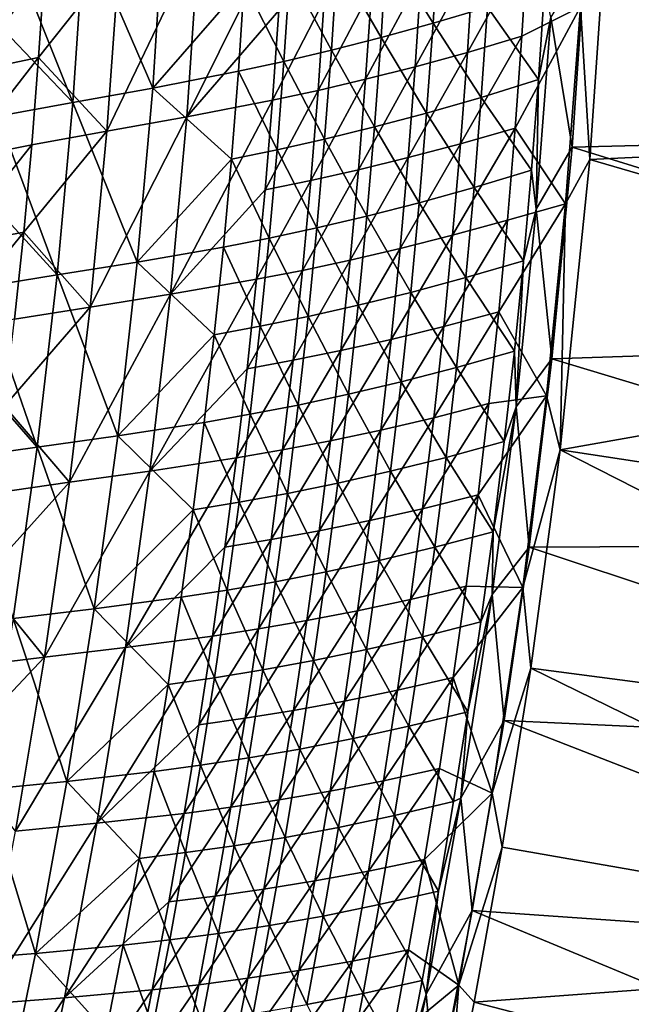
# Model space of a CAD drawing. Header units: metres. Extents: x -1 to 1402, y -1402 to 1.
# Tile 331 of 444: x 1278 to 1328, y -636 to -557. Entities that reach past the tile are written whole.
import ezdxf

# ---------------------------------------------------------------- set-up
doc = ezdxf.new("R2010")
doc.units = ezdxf.units.M

msp = doc.modelspace()

# ---------------------------------------------------------------- linework, layer by layer
at = {"layer": 'None0'}
for points in [[(1289.181152, -562.140625, -255.795685), (1290.08728, -548.115723, -255.783554), (1283.700562, -549.399353, -311.768768)], [(1296.554932, -553.705139, -199.830627), (1290.08728, -548.115723, -255.783554), (1289.181152, -562.140625, -255.795685)], [(1299.761108, -548.687988, -200.216446), (1291.925415, -564.463867, -256.163635), (1292.895264, -550.178772, -256.151398)], [(1299.761108, -548.687988, -200.216446), (1299.337646, -555.90332, -200.222137), (1291.925415, -564.463867, -256.163635)], [(1282.763184, -563.29718, -311.780365), (1283.700562, -549.399353, -311.768768), (1277.67981, -550.602539, -367.761932)], [(1289.181152, -562.140625, -255.795685), (1283.700562, -549.399353, -311.768768), (1282.763184, -563.29718, -311.780365)], [(1323.956177, -551.852417, -29.544565), (1373.926392, -565.594421), (1374.918823, -548.937927)], [(1375.698975, -548.824097, -3), (1374.709106, -565.499756, -3), (1325.384521, -553.028625, -32.129719)], [(1292.895264, -550.178772, -256.151398), (1291.925415, -564.463867, -256.163635), (1285.501587, -565.615051, -312.129211)], [(1285.501587, -565.615051, -312.129211), (1286.502563, -551.458679, -312.117523), (1292.895264, -550.178772, -256.151398)], [(1311.739136, -556.928833, -88.082977), (1312.167358, -549.702148, -88.080376), (1307.998779, -550.888428, -115.989899)], [(1316.122925, -555.628357, -60.196178), (1312.167358, -549.702148, -88.080376), (1311.739136, -556.928833, -88.082977)], [(1277.238403, -557.498962, -367.766785), (1282.763184, -563.29718, -311.780365), (1277.67981, -550.602539, -367.761932)], [(1307.555786, -558.07782, -115.993576), (1307.998779, -550.888428, -115.989899), (1304.016235, -551.93988, -143.919174)], [(1311.739136, -556.928833, -88.082977), (1307.998779, -550.888428, -115.989899), (1307.555786, -558.07782, -115.993576)], [(1319.331299, -550.57666, -60.669395), (1314.500366, -559.271912, -88.538628), (1314.961304, -551.911621, -88.536018)], [(1319.331299, -550.57666, -60.669395), (1318.887207, -557.974609, -60.670635), (1314.500366, -559.271912, -88.538628)], [(1323.594238, -555.610901, -32.843884), (1318.887207, -557.974609, -60.670635), (1319.331299, -550.57666, -60.669395)], [(1285.501587, -565.615051, -312.129211), (1280.004272, -559.684021, -368.092255), (1286.502563, -551.458679, -312.117523)], [(1280.004272, -559.684021, -368.092255), (1280.47644, -552.659485, -368.087372), (1286.502563, -551.458679, -312.117523)], [(1322.928711, -566.902344, -29.544586), (1323.956177, -551.852417, -29.544565), (1321.232422, -556.4375, -30.962009)], [(1323.956177, -551.852417, -29.544565), (1322.928711, -566.902344, -29.544586), (1373.926392, -565.594421)], [(1274.221069, -560.892273, -424.044281), (1280.47644, -552.659485, -368.087372), (1280.004272, -559.684021, -368.092255)], [(1274.221069, -560.892273, -424.044281), (1274.709839, -553.913086, -424.041046), (1280.47644, -552.659485, -368.087372)], [(1303.560181, -559.092041, -143.92366), (1304.016235, -551.93988, -143.919174), (1300.205933, -552.87323, -171.867142)], [(1307.555786, -558.07782, -115.993576), (1304.016235, -551.93988, -143.919174), (1303.560181, -559.092041, -143.92366)], [(1314.961304, -551.911621, -88.536018), (1314.500366, -559.271912, -88.538628), (1310.314209, -560.417603, -116.431664)], [(1314.961304, -551.911621, -88.536018), (1310.314209, -560.417603, -116.431664), (1310.789917, -553.095154, -116.427971)], [(1299.738281, -559.988525, -171.872253), (1300.205933, -552.87323, -171.867142), (1296.554932, -553.705139, -199.830627)], [(1303.560181, -559.092041, -143.92366), (1300.205933, -552.87323, -171.867142), (1299.738281, -559.988525, -171.872253)], [(1310.789917, -553.095154, -116.427971), (1306.315552, -561.428589, -144.345581), (1306.804443, -554.14386, -144.34108)], [(1310.789917, -553.095154, -116.427971), (1310.314209, -560.417603, -116.431664), (1306.315552, -561.428589, -144.345581)], [(1325.384521, -553.028625, -32.129719), (1324.347168, -567.869507, -32.129738), (1323.594238, -555.610901, -32.843884)], [(1325.384521, -553.028625, -32.129719), (1374.709106, -565.499756, -3), (1324.347168, -567.869507, -32.129738)], [(1296.076904, -560.78418, -199.836227), (1296.554932, -553.705139, -199.830627), (1289.181152, -562.140625, -255.795685)], [(1299.738281, -559.988525, -171.872253), (1296.554932, -553.705139, -199.830627), (1296.076904, -560.78418, -199.836227)], [(1306.804443, -554.14386, -144.34108), (1302.490967, -562.321655, -172.278519), (1302.991455, -555.074341, -172.273361)], [(1306.804443, -554.14386, -144.34108), (1306.315552, -561.428589, -144.345581), (1302.490967, -562.321655, -172.278519)], [(1316.122925, -555.628357, -60.196178), (1320.238647, -561.454895, -32.34861), (1320.718262, -554.160278, -32.348568)], [(1320.718262, -554.160278, -32.348568), (1320.238647, -561.454895, -32.34861), (1321.232422, -556.4375, -30.962009)], [(1302.991455, -555.074341, -172.273361), (1302.490967, -562.321655, -172.278519), (1298.826904, -563.113831, -200.227753)], [(1302.991455, -555.074341, -172.273361), (1298.826904, -563.113831, -200.227753), (1299.337646, -555.90332, -200.222137)], [(1315.625122, -562.886108, -60.197418), (1316.122925, -555.628357, -60.196178), (1311.739136, -556.928833, -88.082977)], [(1320.238647, -561.454895, -32.34861), (1316.122925, -555.628357, -60.196178), (1315.625122, -562.886108, -60.197418)], [(1318.887207, -557.974609, -60.670635), (1323.594238, -555.610901, -32.843884), (1318.35498, -565.36731, -60.671867)], [(1323.594238, -555.610901, -32.843884), (1322.411499, -571.45166, -32.844135), (1318.35498, -565.36731, -60.671867)], [(1323.594238, -555.610901, -32.843884), (1324.347168, -567.869507, -32.129738), (1322.411499, -571.45166, -32.844135)], [(1299.337646, -555.90332, -200.222137), (1298.826904, -563.113831, -200.227753), (1291.925415, -564.463867, -256.163635)], [(1321.232422, -556.4375, -30.962009), (1320.238647, -561.454895, -32.34861), (1320.052124, -571.872681, -30.961826)], [(1320.052124, -571.872681, -30.961826), (1322.928711, -566.902344, -29.544586), (1321.232422, -556.4375, -30.962009)], [(1311.225098, -564.149292, -88.085541), (1311.739136, -556.928833, -88.082977), (1307.555786, -558.07782, -115.993576)], [(1311.225098, -564.149292, -88.085541), (1315.625122, -562.886108, -60.197418), (1311.739136, -556.928833, -88.082977)], [(1282.763184, -563.29718, -311.780365), (1277.238403, -557.498962, -367.766785), (1276.712158, -564.389893, -367.771606)], [(1307.027344, -565.260803, -115.9972), (1307.555786, -558.07782, -115.993576), (1303.560181, -559.092041, -143.92366)], [(1311.225098, -564.149292, -88.085541), (1307.555786, -558.07782, -115.993576), (1307.027344, -565.260803, -115.9972)], [(1318.887207, -557.974609, -60.670635), (1313.951904, -566.626648, -88.541206), (1314.500366, -559.271912, -88.538628)], [(1318.887207, -557.974609, -60.670635), (1318.35498, -565.36731, -60.671867), (1313.951904, -566.626648, -88.541206)], [(1273.64624, -567.866638, -424.047516), (1280.004272, -559.684021, -368.092255), (1279.445557, -566.703796, -368.097107)], [(1273.64624, -567.866638, -424.047516), (1274.221069, -560.892273, -424.044281), (1280.004272, -559.684021, -368.092255)], [(1279.445557, -566.703796, -368.097107), (1280.004272, -559.684021, -368.092255), (1285.501587, -565.615051, -312.129211)], [(1303.018921, -566.23761, -143.928055), (1303.560181, -559.092041, -143.92366), (1299.738281, -559.988525, -171.872253)], [(1303.018921, -566.23761, -143.928055), (1307.027344, -565.260803, -115.9972), (1303.560181, -559.092041, -143.92366)], [(1314.500366, -559.271912, -88.538628), (1309.751221, -567.734253, -116.435318), (1310.314209, -560.417603, -116.431664)], [(1314.500366, -559.271912, -88.538628), (1313.951904, -566.626648, -88.541206), (1309.751221, -567.734253, -116.435318)], [(1299.185791, -567.097107, -171.877274), (1299.738281, -559.988525, -171.872253), (1296.076904, -560.78418, -199.836227)], [(1303.018921, -566.23761, -143.928055), (1299.738281, -559.988525, -171.872253), (1299.185791, -567.097107, -171.877274)], [(1310.314209, -560.417603, -116.431664), (1309.751221, -567.734253, -116.435318), (1305.739868, -568.707275, -144.350052)], [(1310.314209, -560.417603, -116.431664), (1305.739868, -568.707275, -144.350052), (1306.315552, -561.428589, -144.345581)], [(1295.51416, -567.856506, -199.841736), (1296.076904, -560.78418, -199.836227), (1289.181152, -562.140625, -255.795685)], [(1295.51416, -567.856506, -199.841736), (1299.185791, -567.097107, -171.877274), (1296.076904, -560.78418, -199.836227)], [(1287.9375, -576.138611, -255.807434), (1289.181152, -562.140625, -255.795685), (1282.763184, -563.29718, -311.780365)], [(1295.51416, -567.856506, -199.841736), (1289.181152, -562.140625, -255.795685), (1287.9375, -576.138611, -255.807434)], [(1306.315552, -561.428589, -144.345581), (1301.903931, -569.562866, -172.2836), (1302.490967, -562.321655, -172.278519)], [(1306.315552, -561.428589, -144.345581), (1305.739868, -568.707275, -144.350052), (1301.903931, -569.562866, -172.2836)], [(1319.67334, -568.742981, -32.348663), (1320.238647, -561.454895, -32.34861), (1315.625122, -562.886108, -60.197418)], [(1320.238647, -561.454895, -32.34861), (1319.67334, -568.742981, -32.348663), (1320.052124, -571.872681, -30.961826)], [(1302.490967, -562.321655, -172.278519), (1298.229736, -570.318237, -200.233322), (1298.826904, -563.113831, -200.227753)], [(1302.490967, -562.321655, -172.278519), (1301.903931, -569.562866, -172.2836), (1298.229736, -570.318237, -200.233322)], [(1315.042114, -570.136963, -60.198654), (1315.625122, -562.886108, -60.197418), (1311.225098, -564.149292, -88.085541)], [(1315.042114, -570.136963, -60.198654), (1319.67334, -568.742981, -32.348663), (1315.625122, -562.886108, -60.197418)], [(1281.489258, -577.168518, -311.791626), (1282.763184, -563.29718, -311.780365), (1276.712158, -564.389893, -367.771606)], [(1281.489258, -577.168518, -311.791626), (1287.9375, -576.138611, -255.807434), (1282.763184, -563.29718, -311.780365)], [(1298.826904, -563.113831, -200.227753), (1298.229736, -570.318237, -200.233322), (1290.61145, -578.72406, -256.175568)], [(1291.925415, -564.463867, -256.163635), (1298.826904, -563.113831, -200.227753), (1290.61145, -578.72406, -256.175568)], [(1276.102173, -571.274292, -367.776367), (1281.489258, -577.168518, -311.791626), (1276.712158, -564.389893, -367.771606)], [(1291.925415, -564.463867, -256.163635), (1284.157959, -579.746582, -312.140656), (1285.501587, -565.615051, -312.129211)], [(1291.925415, -564.463867, -256.163635), (1290.61145, -578.72406, -256.175568), (1284.157959, -579.746582, -312.140656)], [(1310.626221, -571.362549, -88.088074), (1311.225098, -564.149292, -88.085541), (1307.027344, -565.260803, -115.9972)], [(1310.626221, -571.362549, -88.088074), (1315.042114, -570.136963, -60.198654), (1311.225098, -564.149292, -88.085541)], [(1306.414551, -572.43634, -116.000763), (1307.027344, -565.260803, -115.9972), (1303.018921, -566.23761, -143.928055)], [(1306.414551, -572.43634, -116.000763), (1310.626221, -571.362549, -88.088074), (1307.027344, -565.260803, -115.9972)], [(1285.501587, -565.615051, -312.129211), (1284.157959, -579.746582, -312.140656), (1278.801636, -573.717407, -368.101929)], [(1278.801636, -573.717407, -368.101929), (1279.445557, -566.703796, -368.097107), (1285.501587, -565.615051, -312.129211)], [(1318.35498, -565.36731, -60.671867), (1313.316895, -573.974548, -88.543755), (1313.951904, -566.626648, -88.541206)], [(1318.35498, -565.36731, -60.671867), (1317.735962, -572.753418, -60.673096), (1313.316895, -573.974548, -88.543755)], [(1318.35498, -565.36731, -60.671867), (1322.411499, -571.45166, -32.844135), (1317.735962, -572.753418, -60.673096)], [(1322.928711, -566.902344, -29.544586), (1372.522339, -582.221313), (1373.926392, -565.594421)], [(1374.709106, -565.499756, -3), (1373.307251, -582.145874, -3), (1324.347168, -567.869507, -32.129738)], [(1272.986694, -574.834839, -424.05069), (1279.445557, -566.703796, -368.097107), (1278.801636, -573.717407, -368.101929)], [(1272.986694, -574.834839, -424.05069), (1273.64624, -567.866638, -424.047516), (1279.445557, -566.703796, -368.097107)], [(1302.393555, -573.375671, -143.932388), (1303.018921, -566.23761, -143.928055), (1299.185791, -567.097107, -171.877274)], [(1302.393555, -573.375671, -143.932388), (1306.414551, -572.43634, -116.000763), (1303.018921, -566.23761, -143.928055)], [(1313.951904, -566.626648, -88.541206), (1309.102173, -575.043823, -116.438919), (1309.751221, -567.734253, -116.435318)], [(1313.316895, -573.974548, -88.543755), (1309.102173, -575.043823, -116.438919), (1313.951904, -566.626648, -88.541206)], [(1321.313354, -583.920044, -29.544594), (1322.928711, -566.902344, -29.544586), (1320.052124, -571.872681, -30.961826)], [(1322.928711, -566.902344, -29.544586), (1321.313354, -583.920044, -29.544594), (1372.522339, -582.221313)], [(1298.549316, -574.198059, -171.882217), (1299.185791, -567.097107, -171.877274), (1295.51416, -567.856506, -199.841736)], [(1298.549316, -574.198059, -171.882217), (1302.393555, -573.375671, -143.932388), (1299.185791, -567.097107, -171.877274)], [(1294.867798, -574.921082, -199.847137), (1295.51416, -567.856506, -199.841736), (1287.9375, -576.138611, -255.807434)], [(1294.867798, -574.921082, -199.847137), (1298.549316, -574.198059, -171.882217), (1295.51416, -567.856506, -199.841736)], [(1309.751221, -567.734253, -116.435318), (1305.078369, -575.97876, -144.354446), (1305.739868, -568.707275, -144.350052)], [(1309.751221, -567.734253, -116.435318), (1309.102173, -575.043823, -116.438919), (1305.078369, -575.97876, -144.354446)], [(1324.347168, -567.869507, -32.129738), (1373.307251, -582.145874, -3), (1321.978271, -591.219177, -32.129742)], [(1324.347168, -567.869507, -32.129738), (1321.978271, -591.219177, -32.129742), (1322.411499, -571.45166, -32.844135)], [(1305.739868, -568.707275, -144.350052), (1305.078369, -575.97876, -144.354446), (1301.231323, -576.796631, -172.288635)], [(1305.739868, -568.707275, -144.350052), (1301.231323, -576.796631, -172.288635), (1301.903931, -569.562866, -172.2836)], [(1319.67334, -568.742981, -32.348663), (1315.042114, -570.136963, -60.198654), (1319.023071, -576.02356, -32.348732)], [(1320.052124, -571.872681, -30.961826), (1319.67334, -568.742981, -32.348663), (1319.023071, -576.02356, -32.348732)], [(1301.903931, -569.562866, -172.2836), (1297.547241, -577.515076, -200.238815), (1298.229736, -570.318237, -200.233322)], [(1301.903931, -569.562866, -172.2836), (1301.231323, -576.796631, -172.288635), (1297.547241, -577.515076, -200.238815)], [(1298.229736, -570.318237, -200.233322), (1297.547241, -577.515076, -200.238815), (1290.61145, -578.72406, -256.175568)], [(1315.042114, -570.136963, -60.198654), (1310.626221, -571.362549, -88.088074), (1314.374756, -577.380005, -60.199886)], [(1319.023071, -576.02356, -32.348732), (1315.042114, -570.136963, -60.198654), (1314.374756, -577.380005, -60.199886)], [(1276.102173, -571.274292, -367.776367), (1275.409424, -578.151123, -367.781067), (1281.489258, -577.168518, -311.791626)], [(1310.626221, -571.362549, -88.088074), (1306.414551, -572.43634, -116.000763), (1309.943481, -578.567688, -88.090561)], [(1314.374756, -577.380005, -60.199886), (1310.626221, -571.362549, -88.088074), (1309.943481, -578.567688, -88.090561)], [(1322.411499, -571.45166, -32.844135), (1317.031006, -580.131653, -60.674309), (1317.735962, -572.753418, -60.673096)], [(1322.411499, -571.45166, -32.844135), (1320.873169, -586.882446, -32.844353), (1317.031006, -580.131653, -60.674309)], [(1322.411499, -571.45166, -32.844135), (1321.978271, -591.219177, -32.129742), (1320.873169, -586.882446, -32.844353)], [(1306.414551, -572.43634, -116.000763), (1302.393555, -573.375671, -143.932388), (1305.71814, -579.603577, -116.004257)], [(1309.943481, -578.567688, -88.090561), (1306.414551, -572.43634, -116.000763), (1305.71814, -579.603577, -116.004257)], [(1319.023071, -576.02356, -32.348732), (1318.422485, -587.772522, -30.961508), (1320.052124, -571.872681, -30.961826)], [(1318.422485, -587.772522, -30.961508), (1321.313354, -583.920044, -29.544594), (1320.052124, -571.872681, -30.961826)], [(1317.735962, -572.753418, -60.673096), (1317.031006, -580.131653, -60.674309), (1312.596558, -581.314209, -88.546272)], [(1317.735962, -572.753418, -60.673096), (1312.596558, -581.314209, -88.546272), (1313.316895, -573.974548, -88.543755)], [(1278.801636, -573.717407, -368.101929), (1278.073364, -580.723389, -368.106659), (1272.243286, -581.79541, -424.053802)], [(1272.243286, -581.79541, -424.053802), (1272.986694, -574.834839, -424.05069), (1278.801636, -573.717407, -368.101929)], [(1284.157959, -579.746582, -312.140656), (1278.073364, -580.723389, -368.106659), (1278.801636, -573.717407, -368.101929)], [(1302.393555, -573.375671, -143.932388), (1298.549316, -574.198059, -171.882217), (1301.685059, -580.505188, -143.936646)], [(1305.71814, -579.603577, -116.004257), (1302.393555, -573.375671, -143.932388), (1301.685059, -580.505188, -143.936646)], [(1312.596558, -581.314209, -88.546272), (1308.368164, -582.344971, -116.442474), (1313.316895, -573.974548, -88.543755)], [(1308.368164, -582.344971, -116.442474), (1309.102173, -575.043823, -116.438919), (1313.316895, -573.974548, -88.543755)], [(1298.549316, -574.198059, -171.882217), (1294.867798, -574.921082, -199.847137), (1297.830078, -581.290466, -171.88707)], [(1301.685059, -580.505188, -143.936646), (1298.549316, -574.198059, -171.882217), (1297.830078, -581.290466, -171.88707)], [(1294.867798, -574.921082, -199.847137), (1287.9375, -576.138611, -255.807434), (1294.138794, -581.977051, -199.852463)], [(1297.830078, -581.290466, -171.88707), (1294.867798, -574.921082, -199.847137), (1294.138794, -581.977051, -199.852463)], [(1309.102173, -575.043823, -116.438919), (1304.332153, -583.241577, -144.358795), (1305.078369, -575.97876, -144.354446)], [(1309.102173, -575.043823, -116.438919), (1308.368164, -582.344971, -116.442474), (1304.332153, -583.241577, -144.358795)], [(1287.9375, -576.138611, -255.807434), (1281.489258, -577.168518, -311.791626), (1286.364258, -590.102112, -255.818771)], [(1294.138794, -581.977051, -199.852463), (1287.9375, -576.138611, -255.807434), (1286.364258, -590.102112, -255.818771)], [(1305.078369, -575.97876, -144.354446), (1300.474365, -584.021729, -172.293594), (1301.231323, -576.796631, -172.288635)], [(1305.078369, -575.97876, -144.354446), (1304.332153, -583.241577, -144.358795), (1300.474365, -584.021729, -172.293594)], [(1314.374756, -577.380005, -60.199886), (1318.28894, -583.296021, -32.34882), (1319.023071, -576.02356, -32.348732)], [(1318.28894, -583.296021, -32.34882), (1318.422485, -587.772522, -30.961508), (1319.023071, -576.02356, -32.348732)], [(1281.489258, -577.168518, -311.791626), (1275.409424, -578.151123, -367.781067), (1279.887085, -591.005493, -311.80249)], [(1286.364258, -590.102112, -255.818771), (1281.489258, -577.168518, -311.791626), (1279.887085, -591.005493, -311.80249)], [(1301.231323, -576.796631, -172.288635), (1300.474365, -584.021729, -172.293594), (1296.78064, -584.703125, -200.244232)], [(1301.231323, -576.796631, -172.288635), (1296.78064, -584.703125, -200.244232), (1297.547241, -577.515076, -200.238815)], [(1290.61145, -578.72406, -256.175568), (1297.547241, -577.515076, -200.238815), (1288.96167, -592.948608, -256.187195)], [(1297.547241, -577.515076, -200.238815), (1296.78064, -584.703125, -200.244232), (1288.96167, -592.948608, -256.187195)], [(1309.943481, -578.567688, -88.090561), (1313.624023, -584.614441, -60.201111), (1314.374756, -577.380005, -60.199886)], [(1313.624023, -584.614441, -60.201111), (1318.28894, -583.296021, -32.34882), (1314.374756, -577.380005, -60.199886)], [(1279.887085, -591.005493, -311.80249), (1275.409424, -578.151123, -367.781067), (1274.634888, -585.019409, -367.785706)], [(1290.61145, -578.72406, -256.175568), (1288.96167, -592.948608, -256.187195), (1282.479614, -593.842346, -312.151825)], [(1290.61145, -578.72406, -256.175568), (1282.479614, -593.842346, -312.151825), (1284.157959, -579.746582, -312.140656)], [(1305.71814, -579.603577, -116.004257), (1309.177979, -585.763977, -88.09301), (1309.943481, -578.567688, -88.090561)], [(1309.177979, -585.763977, -88.09301), (1313.624023, -584.614441, -60.201111), (1309.943481, -578.567688, -88.090561)], [(1284.157959, -579.746582, -312.140656), (1282.479614, -593.842346, -312.151825), (1277.261719, -587.72052, -368.111328)], [(1277.261719, -587.72052, -368.111328), (1278.073364, -580.723389, -368.106659), (1284.157959, -579.746582, -312.140656)], [(1301.685059, -580.505188, -143.936646), (1304.939331, -586.761719, -116.00769), (1305.71814, -579.603577, -116.004257)], [(1304.939331, -586.761719, -116.00769), (1309.177979, -585.763977, -88.09301), (1305.71814, -579.603577, -116.004257)], [(1312.596558, -581.314209, -88.546272), (1317.031006, -580.131653, -60.674309), (1311.791748, -588.644409, -88.548752)], [(1311.791748, -588.644409, -88.548752), (1317.031006, -580.131653, -60.674309), (1316.241089, -587.500671, -60.675514)], [(1317.031006, -580.131653, -60.674309), (1320.873169, -586.882446, -32.844353), (1316.241089, -587.500671, -60.675514)], [(1297.830078, -581.290466, -171.88707), (1300.894409, -587.625549, -143.940811), (1301.685059, -580.505188, -143.936646)], [(1300.894409, -587.625549, -143.940811), (1304.939331, -586.761719, -116.00769), (1301.685059, -580.505188, -143.936646)], [(1294.138794, -581.977051, -199.852463), (1297.028809, -588.373474, -171.89183), (1297.830078, -581.290466, -171.88707)], [(1297.028809, -588.373474, -171.89183), (1300.894409, -587.625549, -143.940811), (1297.830078, -581.290466, -171.88707)], [(1308.368164, -582.344971, -116.442474), (1312.596558, -581.314209, -88.546272), (1307.550049, -589.636353, -116.445976)], [(1307.550049, -589.636353, -116.445976), (1312.596558, -581.314209, -88.546272), (1311.791748, -588.644409, -88.548752)], [(1286.364258, -590.102112, -255.818771), (1293.328003, -589.02356, -199.857666), (1294.138794, -581.977051, -199.852463)], [(1293.328003, -589.02356, -199.857666), (1297.028809, -588.373474, -171.89183), (1294.138794, -581.977051, -199.852463)], [(1304.332153, -583.241577, -144.358795), (1308.368164, -582.344971, -116.442474), (1303.502197, -590.494507, -144.363068)], [(1303.502197, -590.494507, -144.363068), (1308.368164, -582.344971, -116.442474), (1307.550049, -589.636353, -116.445976)], [(1321.313354, -583.920044, -29.544594), (1370.715576, -598.809265), (1372.522339, -582.221313)], [(1373.307251, -582.145874, -3), (1371.502075, -598.753113, -3), (1321.978271, -591.219177, -32.129742)], [(1300.474365, -584.021729, -172.293594), (1304.332153, -583.241577, -144.358795), (1299.633911, -591.236694, -172.298477)], [(1299.633911, -591.236694, -172.298477), (1304.332153, -583.241577, -144.358795), (1303.502197, -590.494507, -144.363068)], [(1317.47168, -590.55957, -32.348919), (1318.28894, -583.296021, -32.34882), (1313.624023, -584.614441, -60.201111)], [(1318.422485, -587.772522, -30.961508), (1318.28894, -583.296021, -32.34882), (1317.47168, -590.55957, -32.348919)], [(1296.78064, -584.703125, -200.244232), (1300.474365, -584.021729, -172.293594), (1295.930664, -591.880981, -200.249573)], [(1295.930664, -591.880981, -200.249573), (1300.474365, -584.021729, -172.293594), (1299.633911, -591.236694, -172.298477)], [(1319.478516, -599.062073, -29.54458), (1321.313354, -583.920044, -29.544594), (1318.422485, -587.772522, -30.961508)], [(1321.313354, -583.920044, -29.544594), (1319.478516, -599.062073, -29.54458), (1370.715576, -598.809265)], [(1279.887085, -591.005493, -311.80249), (1274.634888, -585.019409, -367.785706), (1273.779541, -591.878235, -367.790253)], [(1288.96167, -592.948608, -256.187195), (1296.78064, -584.703125, -200.244232), (1295.930664, -591.880981, -200.249573)], [(1312.790771, -591.839722, -60.202332), (1313.624023, -584.614441, -60.201111), (1309.177979, -585.763977, -88.09301)], [(1317.47168, -590.55957, -32.348919), (1313.624023, -584.614441, -60.201111), (1312.790771, -591.839722, -60.202332)], [(1308.330322, -592.950806, -88.095413), (1309.177979, -585.763977, -88.09301), (1304.939331, -586.761719, -116.00769)], [(1312.790771, -591.839722, -60.202332), (1309.177979, -585.763977, -88.09301), (1308.330322, -592.950806, -88.095413)], [(1304.078857, -593.910156, -116.011047), (1304.939331, -586.761719, -116.00769), (1300.894409, -587.625549, -143.940811)], [(1308.330322, -592.950806, -88.095413), (1304.939331, -586.761719, -116.00769), (1304.078857, -593.910156, -116.011047)], [(1310.903687, -595.963745, -88.551193), (1316.241089, -587.500671, -60.675514), (1315.367432, -594.859192, -60.676708)], [(1311.791748, -588.644409, -88.548752), (1316.241089, -587.500671, -60.675514), (1310.903687, -595.963745, -88.551193)], [(1316.241089, -587.500671, -60.675514), (1320.873169, -586.882446, -32.844353), (1315.367432, -594.859192, -60.676708)], [(1320.873169, -586.882446, -32.844353), (1318.960449, -602.301941, -32.844601), (1315.367432, -594.859192, -60.676708)], [(1321.978271, -591.219177, -32.129742), (1318.960449, -602.301941, -32.844601), (1320.873169, -586.882446, -32.844353)], [(1282.479614, -593.842346, -312.151825), (1276.367798, -594.707214, -368.115936), (1277.261719, -587.72052, -368.111328)], [(1300.022461, -594.735901, -143.944901), (1300.894409, -587.625549, -143.940811), (1297.028809, -588.373474, -171.89183)], [(1304.078857, -593.910156, -116.011047), (1300.894409, -587.625549, -143.940811), (1300.022461, -594.735901, -143.944901)], [(1316.494995, -602.857849, -30.961105), (1318.422485, -587.772522, -30.961508), (1316.572266, -597.81366, -32.349037)], [(1316.494995, -602.857849, -30.961105), (1319.478516, -599.062073, -29.54458), (1318.422485, -587.772522, -30.961508)], [(1316.572266, -597.81366, -32.349037), (1318.422485, -587.772522, -30.961508), (1317.47168, -590.55957, -32.348919)], [(1292.436401, -596.059998, -199.862762), (1293.328003, -589.02356, -199.857666), (1286.364258, -590.102112, -255.818771)], [(1296.146484, -595.446472, -171.896484), (1293.328003, -589.02356, -199.857666), (1292.436401, -596.059998, -199.862762)], [(1296.146484, -595.446472, -171.896484), (1297.028809, -588.373474, -171.89183), (1293.328003, -589.02356, -199.857666)], [(1300.022461, -594.735901, -143.944901), (1297.028809, -588.373474, -171.89183), (1296.146484, -595.446472, -171.896484)], [(1306.649048, -596.916687, -116.449417), (1307.550049, -589.636353, -116.445976), (1311.791748, -588.644409, -88.548752)], [(1311.791748, -588.644409, -88.548752), (1310.903687, -595.963745, -88.551193), (1306.649048, -596.916687, -116.449417)], [(1302.589722, -597.736145, -144.367279), (1307.550049, -589.636353, -116.445976), (1306.649048, -596.916687, -116.449417)], [(1303.502197, -590.494507, -144.363068), (1307.550049, -589.636353, -116.445976), (1302.589722, -597.736145, -144.367279)], [(1284.469116, -604.02478, -255.829636), (1286.364258, -590.102112, -255.818771), (1279.887085, -591.005493, -311.80249)], [(1284.469116, -604.02478, -255.829636), (1292.436401, -596.059998, -199.862762), (1286.364258, -590.102112, -255.818771)], [(1303.502197, -590.494507, -144.363068), (1302.589722, -597.736145, -144.367279), (1298.711182, -598.440247, -172.303284)], [(1298.711182, -598.440247, -172.303284), (1299.633911, -591.236694, -172.298477), (1303.502197, -590.494507, -144.363068)], [(1316.572266, -597.81366, -32.349037), (1317.47168, -590.55957, -32.348919), (1312.790771, -591.839722, -60.202332)], [(1277.964111, -604.801636, -311.812927), (1279.887085, -591.005493, -311.80249), (1273.779541, -591.878235, -367.790253)], [(1284.469116, -604.02478, -255.829636), (1279.887085, -591.005493, -311.80249), (1277.964111, -604.801636, -311.812927)], [(1294.998657, -599.047363, -200.254822), (1299.633911, -591.236694, -172.298477), (1298.711182, -598.440247, -172.303284)], [(1295.930664, -591.880981, -200.249573), (1299.633911, -591.236694, -172.298477), (1294.998657, -599.047363, -200.254822)], [(1321.978271, -591.219177, -32.129742), (1319.615723, -608.776917, -32.129715), (1318.960449, -602.301941, -32.844601)], [(1321.978271, -591.219177, -32.129742), (1369.302124, -615.312683, -3), (1319.615723, -608.776917, -32.129715)], [(1321.978271, -591.219177, -32.129742), (1371.502075, -598.753113, -3), (1369.302124, -615.312683, -3)], [(1288.96167, -592.948608, -256.187195), (1295.930664, -591.880981, -200.249573), (1286.984741, -607.126526, -256.198425)], [(1295.930664, -591.880981, -200.249573), (1294.998657, -599.047363, -200.254822), (1286.984741, -607.126526, -256.198425)], [(1311.875977, -599.055054, -60.203545), (1312.790771, -591.839722, -60.202332), (1308.330322, -592.950806, -88.095413)], [(1316.572266, -597.81366, -32.349037), (1312.790771, -591.839722, -60.202332), (1311.875977, -599.055054, -60.203545)], [(1288.96167, -592.948608, -256.187195), (1280.474976, -607.891357, -312.162628), (1282.479614, -593.842346, -312.151825)], [(1288.96167, -592.948608, -256.187195), (1286.984741, -607.126526, -256.198425), (1280.474976, -607.891357, -312.162628)], [(1307.401611, -600.127319, -88.097778), (1308.330322, -592.950806, -88.095413), (1304.078857, -593.910156, -116.011047)], [(1311.875977, -599.055054, -60.203545), (1308.330322, -592.950806, -88.095413), (1307.401611, -600.127319, -88.097778)], [(1282.479614, -593.842346, -312.151825), (1280.474976, -607.891357, -312.162628), (1275.392578, -601.682251, -368.120483)], [(1275.392578, -601.682251, -368.120483), (1276.367798, -594.707214, -368.115936), (1282.479614, -593.842346, -312.151825)], [(1303.137695, -601.048096, -116.014328), (1304.078857, -593.910156, -116.011047), (1300.022461, -594.735901, -143.944901)], [(1307.401611, -600.127319, -88.097778), (1304.078857, -593.910156, -116.011047), (1303.137695, -601.048096, -116.014328)], [(1299.07019, -601.835693, -143.948883), (1300.022461, -594.735901, -143.944901), (1296.146484, -595.446472, -171.896484)], [(1303.137695, -601.048096, -116.014328), (1300.022461, -594.735901, -143.944901), (1299.07019, -601.835693, -143.948883)], [(1309.933228, -603.270996, -88.553589), (1310.903687, -595.963745, -88.551193), (1315.367432, -594.859192, -60.676708)], [(1315.367432, -594.859192, -60.676708), (1314.410889, -602.205872, -60.677891), (1309.933228, -603.270996, -88.553589)], [(1315.367432, -594.859192, -60.676708), (1318.960449, -602.301941, -32.844601), (1314.410889, -602.205872, -60.677891)], [(1291.464966, -603.08551, -199.867737), (1292.436401, -596.059998, -199.862762), (1284.469116, -604.02478, -255.829636)], [(1295.184204, -602.508667, -171.901047), (1292.436401, -596.059998, -199.862762), (1291.464966, -603.08551, -199.867737)], [(1295.184204, -602.508667, -171.901047), (1296.146484, -595.446472, -171.896484), (1292.436401, -596.059998, -199.862762)], [(1299.07019, -601.835693, -143.948883), (1296.146484, -595.446472, -171.896484), (1295.184204, -602.508667, -171.901047)], [(1305.66626, -604.184631, -116.452797), (1310.903687, -595.963745, -88.551193), (1309.933228, -603.270996, -88.553589)], [(1310.903687, -595.963745, -88.551193), (1305.66626, -604.184631, -116.452797), (1306.649048, -596.916687, -116.449417)], [(1301.595703, -604.96521, -144.371399), (1302.589722, -597.736145, -144.367279), (1306.649048, -596.916687, -116.449417)], [(1306.649048, -596.916687, -116.449417), (1305.66626, -604.184631, -116.452797), (1301.595703, -604.96521, -144.371399)], [(1297.707153, -605.631042, -172.307999), (1302.589722, -597.736145, -144.367279), (1301.595703, -604.96521, -144.371399)], [(1302.589722, -597.736145, -144.367279), (1297.707153, -605.631042, -172.307999), (1298.711182, -598.440247, -172.303284)], [(1298.711182, -598.440247, -172.303284), (1297.707153, -605.631042, -172.307999), (1293.985596, -606.200806, -200.259979)], [(1293.985596, -606.200806, -200.259979), (1294.998657, -599.047363, -200.254822), (1298.711182, -598.440247, -172.303284)], [(1315.591431, -605.057495, -32.349171), (1316.572266, -597.81366, -32.349037), (1311.875977, -599.055054, -60.203545)], [(1315.591431, -605.057495, -32.349171), (1316.494995, -602.857849, -30.961105), (1316.572266, -597.81366, -32.349037)], [(1286.984741, -607.126526, -256.198425), (1294.998657, -599.047363, -200.254822), (1293.985596, -606.200806, -200.259979)], [(1310.880493, -606.259827, -60.204754), (1311.875977, -599.055054, -60.203545), (1307.401611, -600.127319, -88.097778)], [(1315.591431, -605.057495, -32.349171), (1311.875977, -599.055054, -60.203545), (1310.880493, -606.259827, -60.204754)], [(1317.464844, -612.995178, -29.544554), (1319.478516, -599.062073, -29.54458), (1316.494995, -602.857849, -30.961105)], [(1319.478516, -599.062073, -29.54458), (1317.464844, -612.995178, -29.544554), (1368.514648, -615.349548)], [(1319.478516, -599.062073, -29.54458), (1368.514648, -615.349548), (1370.715576, -598.809265)], [(1306.392822, -607.29303, -88.100082), (1307.401611, -600.127319, -88.097778), (1303.137695, -601.048096, -116.014328)], [(1310.880493, -606.259827, -60.204754), (1307.401611, -600.127319, -88.097778), (1306.392822, -607.29303, -88.100082)], [(1280.474976, -607.891357, -312.162628), (1274.33728, -608.644104, -368.124939), (1275.392578, -601.682251, -368.120483)], [(1302.116821, -608.174927, -116.01754), (1303.137695, -601.048096, -116.014328), (1299.07019, -601.835693, -143.948883)], [(1306.392822, -607.29303, -88.100082), (1303.137695, -601.048096, -116.014328), (1302.116821, -608.174927, -116.01754)], [(1294.1427, -609.559387, -171.905487), (1295.184204, -602.508667, -171.901047), (1291.464966, -603.08551, -199.867737)], [(1298.038452, -608.924072, -143.952774), (1295.184204, -602.508667, -171.901047), (1294.1427, -609.559387, -171.905487)], [(1298.038452, -608.924072, -143.952774), (1299.07019, -601.835693, -143.948883), (1295.184204, -602.508667, -171.901047)], [(1302.116821, -608.174927, -116.01754), (1299.07019, -601.835693, -143.948883), (1298.038452, -608.924072, -143.952774)], [(1314.410889, -602.205872, -60.677891), (1313.372559, -609.53949, -60.679054), (1308.881592, -610.564758, -88.555939)], [(1314.410889, -602.205872, -60.677891), (1308.881592, -610.564758, -88.555939), (1309.933228, -603.270996, -88.553589)], [(1318.960449, -602.301941, -32.844601), (1313.372559, -609.53949, -60.679054), (1314.410889, -602.205872, -60.677891)], [(1318.960449, -602.301941, -32.844601), (1316.494629, -618.851257, -32.844913), (1313.372559, -609.53949, -60.679054)], [(1319.615723, -608.776917, -32.129715), (1316.494629, -618.851257, -32.844913), (1318.960449, -602.301941, -32.844601)], [(1290.414673, -610.099487, -199.872604), (1291.464966, -603.08551, -199.867737), (1284.469116, -604.02478, -255.829636)], [(1294.1427, -609.559387, -171.905487), (1291.464966, -603.08551, -199.867737), (1290.414673, -610.099487, -199.872604)], [(1304.602539, -611.438782, -116.4561), (1305.66626, -604.184631, -116.452797), (1309.933228, -603.270996, -88.553589)], [(1309.933228, -603.270996, -88.553589), (1308.881592, -610.564758, -88.555939), (1304.602539, -611.438782, -116.4561)], [(1313.988159, -619.238403, -30.960587), (1316.494995, -602.857849, -30.961105), (1314.530273, -612.290466, -32.349319)], [(1313.988159, -619.238403, -30.960587), (1317.464844, -612.995178, -29.544554), (1316.494995, -602.857849, -30.961105)], [(1316.494995, -602.857849, -30.961105), (1315.591431, -605.057495, -32.349171), (1314.530273, -612.290466, -32.349319)], [(1282.259888, -617.900635, -255.839981), (1284.469116, -604.02478, -255.829636), (1277.964111, -604.801636, -311.812927)], [(1290.414673, -610.099487, -199.872604), (1284.469116, -604.02478, -255.829636), (1282.259888, -617.900635, -255.839981)], [(1282.259888, -617.900635, -255.839981), (1277.964111, -604.801636, -311.812927), (1275.728149, -618.55072, -311.822906)], [(1300.52124, -612.180298, -144.375458), (1305.66626, -604.184631, -116.452797), (1304.602539, -611.438782, -116.4561)], [(1305.66626, -604.184631, -116.452797), (1300.52124, -612.180298, -144.375458), (1301.595703, -604.96521, -144.371399)], [(1292.892456, -613.340088, -200.26503), (1297.707153, -605.631042, -172.307999), (1296.622803, -612.8078, -172.312637)], [(1297.707153, -605.631042, -172.307999), (1292.892456, -613.340088, -200.26503), (1293.985596, -606.200806, -200.259979)], [(1296.622803, -612.8078, -172.312637), (1297.707153, -605.631042, -172.307999), (1301.595703, -604.96521, -144.371399)], [(1301.595703, -604.96521, -144.371399), (1300.52124, -612.180298, -144.375458), (1296.622803, -612.8078, -172.312637)], [(1314.530273, -612.290466, -32.349319), (1315.591431, -605.057495, -32.349171), (1310.880493, -606.259827, -60.204754)], [(1293.985596, -606.200806, -200.259979), (1292.892456, -613.340088, -200.26503), (1284.688721, -621.24707, -256.209229)], [(1284.688721, -621.24707, -256.209229), (1286.984741, -607.126526, -256.198425), (1293.985596, -606.200806, -200.259979)], [(1309.805176, -613.453308, -60.205948), (1310.880493, -606.259827, -60.204754), (1306.392822, -607.29303, -88.100082)], [(1314.530273, -612.290466, -32.349319), (1310.880493, -606.259827, -60.204754), (1309.805176, -613.453308, -60.205948)], [(1278.152222, -621.88269, -312.173004), (1286.984741, -607.126526, -256.198425), (1284.688721, -621.24707, -256.209229)], [(1286.984741, -607.126526, -256.198425), (1278.152222, -621.88269, -312.173004), (1280.474976, -607.891357, -312.162628)], [(1305.304565, -614.447083, -88.102341), (1306.392822, -607.29303, -88.100082), (1302.116821, -608.174927, -116.01754)], [(1309.805176, -613.453308, -60.205948), (1306.392822, -607.29303, -88.100082), (1305.304565, -614.447083, -88.102341)], [(1280.474976, -607.891357, -312.162628), (1278.152222, -621.88269, -312.173004), (1273.202637, -615.591492, -368.129303)], [(1280.474976, -607.891357, -312.162628), (1273.202637, -615.591492, -368.129303), (1274.33728, -608.644104, -368.124939)], [(1301.01709, -615.289856, -116.02066), (1302.116821, -608.174927, -116.01754), (1298.038452, -608.924072, -143.952774)], [(1305.304565, -614.447083, -88.102341), (1302.116821, -608.174927, -116.01754), (1301.01709, -615.289856, -116.02066)], [(1319.615723, -608.776917, -32.129715), (1317.313232, -623.174072, -32.129673), (1316.494629, -618.851257, -32.844913)], [(1319.615723, -608.776917, -32.129715), (1366.715942, -631.816406, -3), (1317.313232, -623.174072, -32.129673)], [(1369.302124, -615.312683, -3), (1366.715942, -631.816406, -3), (1319.615723, -608.776917, -32.129715)], [(1293.023071, -616.5979, -171.909821), (1294.1427, -609.559387, -171.905487), (1290.414673, -610.099487, -199.872604)], [(1296.928345, -616.000427, -143.956573), (1294.1427, -609.559387, -171.905487), (1293.023071, -616.5979, -171.909821)], [(1296.928345, -616.000427, -143.956573), (1298.038452, -608.924072, -143.952774), (1294.1427, -609.559387, -171.905487)], [(1301.01709, -615.289856, -116.02066), (1298.038452, -608.924072, -143.952774), (1296.928345, -616.000427, -143.956573)], [(1313.372559, -609.53949, -60.679054), (1307.749634, -617.84375, -88.558243), (1308.881592, -610.564758, -88.555939)], [(1313.372559, -609.53949, -60.679054), (1312.25354, -616.858643, -60.680206), (1307.749634, -617.84375, -88.558243)], [(1316.494629, -618.851257, -32.844913), (1312.25354, -616.858643, -60.680206), (1313.372559, -609.53949, -60.679054)], [(1289.286377, -617.101074, -199.877335), (1290.414673, -610.099487, -199.872604), (1282.259888, -617.900635, -255.839981)], [(1293.023071, -616.5979, -171.909821), (1290.414673, -610.099487, -199.872604), (1289.286377, -617.101074, -199.877335)], [(1308.881592, -610.564758, -88.555939), (1307.749634, -617.84375, -88.558243), (1303.458984, -618.677979, -116.459343)], [(1308.881592, -610.564758, -88.555939), (1303.458984, -618.677979, -116.459343), (1304.602539, -611.438782, -116.4561)], [(1299.367188, -619.380127, -144.379425), (1300.52124, -612.180298, -144.375458), (1304.602539, -611.438782, -116.4561)], [(1304.602539, -611.438782, -116.4561), (1303.458984, -618.677979, -116.459343), (1299.367188, -619.380127, -144.379425)], [(1291.720215, -620.463806, -200.269989), (1292.892456, -613.340088, -200.26503), (1296.622803, -612.8078, -172.312637)], [(1296.622803, -612.8078, -172.312637), (1295.459351, -619.969055, -172.317169), (1291.720215, -620.463806, -200.269989)], [(1295.459351, -619.969055, -172.317169), (1300.52124, -612.180298, -144.375458), (1299.367188, -619.380127, -144.379425)], [(1300.52124, -612.180298, -144.375458), (1295.459351, -619.969055, -172.317169), (1296.622803, -612.8078, -172.312637)], [(1313.389526, -619.511902, -32.349487), (1314.530273, -612.290466, -32.349319), (1309.805176, -613.453308, -60.205948)], [(1313.988159, -619.238403, -30.960587), (1314.530273, -612.290466, -32.349319), (1313.389526, -619.511902, -32.349487)], [(1284.688721, -621.24707, -256.209229), (1292.892456, -613.340088, -200.26503), (1291.720215, -620.463806, -200.269989)], [(1308.650879, -620.634888, -60.207138), (1309.805176, -613.453308, -60.205948), (1305.304565, -614.447083, -88.102341)], [(1313.389526, -619.511902, -32.349487), (1309.805176, -613.453308, -60.205948), (1308.650879, -620.634888, -60.207138)], [(1314.901489, -628.284851, -29.544502), (1317.464844, -612.995178, -29.544554), (1313.988159, -619.238403, -30.960587)], [(1317.464844, -612.995178, -29.544554), (1314.901489, -628.284851, -29.544502), (1365.928101, -631.833923)], [(1317.464844, -612.995178, -29.544554), (1365.928101, -631.833923), (1368.514648, -615.349548)], [(1304.138062, -621.588867, -88.104553), (1305.304565, -614.447083, -88.102341), (1301.01709, -615.289856, -116.02066)], [(1308.650879, -620.634888, -60.207138), (1305.304565, -614.447083, -88.102341), (1304.138062, -621.588867, -88.104553)], [(1295.740601, -623.064026, -143.960266), (1296.928345, -616.000427, -143.956573), (1293.023071, -616.5979, -171.909821)], [(1299.839478, -622.392212, -116.023705), (1296.928345, -616.000427, -143.956573), (1295.740601, -623.064026, -143.960266)], [(1299.839478, -622.392212, -116.023705), (1301.01709, -615.289856, -116.02066), (1296.928345, -616.000427, -143.956573)], [(1304.138062, -621.588867, -88.104553), (1301.01709, -615.289856, -116.02066), (1299.839478, -622.392212, -116.023705)], [(1291.82605, -623.623413, -171.914017), (1293.023071, -616.5979, -171.909821), (1289.286377, -617.101074, -199.877335)], [(1295.740601, -623.064026, -143.960266), (1293.023071, -616.5979, -171.909821), (1291.82605, -623.623413, -171.914017)], [(1289.286377, -617.101074, -199.877335), (1282.259888, -617.900635, -255.839981), (1288.081055, -624.089661, -199.881927)], [(1291.82605, -623.623413, -171.914017), (1289.286377, -617.101074, -199.877335), (1288.081055, -624.089661, -199.881927)], [(1312.25354, -616.858643, -60.680206), (1306.538574, -625.106628, -88.560493), (1307.749634, -617.84375, -88.558243)], [(1312.25354, -616.858643, -60.680206), (1311.054688, -624.162048, -60.681343), (1306.538574, -625.106628, -88.560493)], [(1312.25354, -616.858643, -60.680206), (1316.494629, -618.851257, -32.844913), (1311.054688, -624.162048, -60.681343)], [(1282.259888, -617.900635, -255.839981), (1275.728149, -618.55072, -311.822906), (1279.744141, -631.723572, -255.849762)], [(1288.081055, -624.089661, -199.881927), (1282.259888, -617.900635, -255.839981), (1279.744141, -631.723572, -255.849762)], [(1307.749634, -617.84375, -88.558243), (1302.236816, -625.900757, -116.462502), (1303.458984, -618.677979, -116.459343)], [(1307.749634, -617.84375, -88.558243), (1306.538574, -625.106628, -88.560493), (1302.236816, -625.900757, -116.462502)], [(1275.728149, -618.55072, -311.822906), (1273.187012, -632.246582, -311.832367), (1279.744141, -631.723572, -255.849762)], [(1303.458984, -618.677979, -116.459343), (1302.236816, -625.900757, -116.462502), (1298.134888, -626.563416, -144.383286)], [(1303.458984, -618.677979, -116.459343), (1298.134888, -626.563416, -144.383286), (1299.367188, -619.380127, -144.379425)], [(1316.494629, -618.851257, -32.844913), (1313.814819, -634.280334, -32.845055), (1311.054688, -624.162048, -60.681343)], [(1317.313232, -623.174072, -32.129673), (1313.814819, -634.280334, -32.845055), (1316.494629, -618.851257, -32.844913)], [(1290.470215, -627.570679, -200.274826), (1295.459351, -619.969055, -172.317169), (1294.217651, -627.113647, -172.321594)], [(1295.459351, -619.969055, -172.317169), (1290.470215, -627.570679, -200.274826), (1291.720215, -620.463806, -200.269989)], [(1294.217651, -627.113647, -172.321594), (1295.459351, -619.969055, -172.317169), (1299.367188, -619.380127, -144.379425)], [(1299.367188, -619.380127, -144.379425), (1298.134888, -626.563416, -144.383286), (1294.217651, -627.113647, -172.321594)], [(1312.170044, -626.72113, -32.34967), (1313.389526, -619.511902, -32.349487), (1308.650879, -620.634888, -60.207138)], [(1311.175903, -634.998047, -30.960037), (1313.988159, -619.238403, -30.960587), (1312.170044, -626.72113, -32.34967)], [(1311.175903, -634.998047, -30.960037), (1314.901489, -628.284851, -29.544502), (1313.988159, -619.238403, -30.960587)], [(1312.170044, -626.72113, -32.34967), (1313.988159, -619.238403, -30.960587), (1313.389526, -619.511902, -32.349487)], [(1282.082031, -635.299438, -256.219574), (1284.688721, -621.24707, -256.209229), (1291.720215, -620.463806, -200.269989)], [(1291.720215, -620.463806, -200.269989), (1290.470215, -627.570679, -200.274826), (1282.082031, -635.299438, -256.219574)], [(1307.418579, -627.803772, -60.208313), (1308.650879, -620.634888, -60.207138), (1304.138062, -621.588867, -88.104553)], [(1312.170044, -626.72113, -32.34967), (1308.650879, -620.634888, -60.207138), (1307.418579, -627.803772, -60.208313)], [(1275.519653, -635.805298, -312.182953), (1284.688721, -621.24707, -256.209229), (1282.082031, -635.299438, -256.219574)], [(1275.519653, -635.805298, -312.182953), (1278.152222, -621.88269, -312.173004), (1284.688721, -621.24707, -256.209229)], [(1302.894165, -628.717651, -88.106697), (1304.138062, -621.588867, -88.104553), (1299.839478, -622.392212, -116.023705)], [(1307.418579, -627.803772, -60.208313), (1304.138062, -621.588867, -88.104553), (1302.894165, -628.717651, -88.106697)], [(1294.476196, -630.114075, -143.963852), (1295.740601, -623.064026, -143.960266), (1291.82605, -623.623413, -171.914017)], [(1298.584839, -629.481323, -116.026657), (1295.740601, -623.064026, -143.960266), (1294.476196, -630.114075, -143.963852)], [(1298.584839, -629.481323, -116.026657), (1299.839478, -622.392212, -116.023705), (1295.740601, -623.064026, -143.960266)], [(1302.894165, -628.717651, -88.106697), (1299.839478, -622.392212, -116.023705), (1298.584839, -629.481323, -116.026657)], [(1288.081055, -624.089661, -199.881927), (1290.552856, -630.635315, -171.918106), (1291.82605, -623.623413, -171.914017)], [(1290.552856, -630.635315, -171.918106), (1294.476196, -630.114075, -143.963852), (1291.82605, -623.623413, -171.914017)], [(1317.313232, -623.174072, -32.129673), (1315.054199, -635.656494, -32.12962), (1313.814819, -634.280334, -32.845055)], [(1366.715942, -631.816406, -3), (1315.054199, -635.656494, -32.12962), (1317.313232, -623.174072, -32.129673)], [(1279.744141, -631.723572, -255.849762), (1286.799805, -631.064453, -199.886383), (1288.081055, -624.089661, -199.881927)], [(1286.799805, -631.064453, -199.886383), (1290.552856, -630.635315, -171.918106), (1288.081055, -624.089661, -199.881927)], [(1306.538574, -625.106628, -88.560493), (1311.054688, -624.162048, -60.681343), (1305.24939, -632.352173, -88.562683)], [(1305.24939, -632.352173, -88.562683), (1311.054688, -624.162048, -60.681343), (1309.777222, -631.448425, -60.682461)], [(1311.054688, -624.162048, -60.681343), (1313.814819, -634.280334, -32.845055), (1309.777222, -631.448425, -60.682461)], [(1306.538574, -625.106628, -88.560493), (1300.93689, -633.105835, -116.465584), (1302.236816, -625.900757, -116.462502)], [(1300.93689, -633.105835, -116.465584), (1306.538574, -625.106628, -88.560493), (1305.24939, -632.352173, -88.562683)], [(1302.236816, -625.900757, -116.462502), (1296.825073, -633.72876, -144.38707), (1298.134888, -626.563416, -144.383286)], [(1302.236816, -625.900757, -116.462502), (1300.93689, -633.105835, -116.465584), (1296.825073, -633.72876, -144.38707)], [(1298.134888, -626.563416, -144.383286), (1296.825073, -633.72876, -144.38707), (1292.898926, -634.240051, -172.325912)], [(1298.134888, -626.563416, -144.383286), (1292.898926, -634.240051, -172.325912), (1294.217651, -627.113647, -172.321594)], [(1310.872803, -633.91748, -32.349869), (1312.170044, -626.72113, -32.34967), (1307.418579, -627.803772, -60.208313)], [(1310.872803, -633.91748, -32.349869), (1311.175903, -634.998047, -30.960037), (1312.170044, -626.72113, -32.34967)], [(1282.082031, -635.299438, -256.219574), (1290.470215, -627.570679, -200.274826), (1289.143188, -634.659241, -200.279541)], [(1289.143188, -634.659241, -200.279541), (1290.470215, -627.570679, -200.274826), (1294.217651, -627.113647, -172.321594)], [(1294.217651, -627.113647, -172.321594), (1292.898926, -634.240051, -172.325912), (1289.143188, -634.659241, -200.279541)], [(1306.109253, -634.959412, -60.209476), (1307.418579, -627.803772, -60.208313), (1302.894165, -628.717651, -88.106697)], [(1310.872803, -633.91748, -32.349869), (1307.418579, -627.803772, -60.208313), (1306.109253, -634.959412, -60.209476)], [(1311.986206, -643.51123, -29.544428), (1314.901489, -628.284851, -29.544502), (1311.175903, -634.998047, -30.960037)], [(1314.901489, -628.284851, -29.544502), (1311.986206, -643.51123, -29.544428), (1362.964233, -648.2547)], [(1314.901489, -628.284851, -29.544502), (1362.964233, -648.2547), (1365.928101, -631.833923)], [(1297.254028, -636.55658, -116.029518), (1298.584839, -629.481323, -116.026657), (1294.476196, -630.114075, -143.963852)], [(1301.573608, -635.832825, -88.108795), (1298.584839, -629.481323, -116.026657), (1297.254028, -636.55658, -116.029518)], [(1301.573608, -635.832825, -88.108795), (1302.894165, -628.717651, -88.106697), (1298.584839, -629.481323, -116.026657)], [(1306.109253, -634.959412, -60.209476), (1302.894165, -628.717651, -88.106697), (1301.573608, -635.832825, -88.108795)], [(1294.476196, -630.114075, -143.963852), (1290.552856, -630.635315, -171.918106), (1293.136108, -637.150024, -143.967316)], [(1294.476196, -630.114075, -143.963852), (1293.136108, -637.150024, -143.967316), (1297.254028, -636.55658, -116.029518)], [(1285.443237, -638.024719, -199.890701), (1286.799805, -631.064453, -199.886383), (1279.744141, -631.723572, -255.849762)], [(1286.799805, -631.064453, -199.886383), (1285.443237, -638.024719, -199.890701), (1289.204224, -637.632874, -171.922058)], [(1290.552856, -630.635315, -171.918106), (1286.799805, -631.064453, -199.886383), (1289.204224, -637.632874, -171.922058)], [(1290.552856, -630.635315, -171.918106), (1289.204224, -637.632874, -171.922058), (1293.136108, -637.150024, -143.967316)], [(1279.744141, -631.723572, -255.849762), (1273.187012, -632.246582, -311.832367), (1276.929321, -645.487915, -255.858932)], [(1276.929321, -645.487915, -255.858932), (1285.443237, -638.024719, -199.890701), (1279.744141, -631.723572, -255.849762)], [(1309.777222, -631.448425, -60.682461), (1308.421997, -638.716919, -60.683559), (1303.882935, -639.579468, -88.564827)], [(1309.777222, -631.448425, -60.682461), (1303.882935, -639.579468, -88.564827), (1305.24939, -632.352173, -88.562683)], [(1313.814819, -634.280334, -32.845055), (1308.421997, -638.716919, -60.683559), (1309.777222, -631.448425, -60.682461)], [(1366.715942, -631.816406, -3), (1363.752075, -648.25647, -3), (1315.054199, -635.656494, -32.12962)], [(1303.882935, -639.579468, -88.564827), (1299.560181, -640.292419, -116.468582), (1305.24939, -632.352173, -88.562683)], [(1305.24939, -632.352173, -88.562683), (1299.560181, -640.292419, -116.468582), (1300.93689, -633.105835, -116.465584)], [(1300.93689, -633.105835, -116.465584), (1295.438965, -640.875366, -144.390747), (1296.825073, -633.72876, -144.38707)], [(1299.560181, -640.292419, -116.468582), (1295.438965, -640.875366, -144.390747), (1300.93689, -633.105835, -116.465584)], [(1296.825073, -633.72876, -144.38707), (1291.504028, -641.347595, -172.330124), (1292.898926, -634.240051, -172.325912)], [(1296.825073, -633.72876, -144.38707), (1295.438965, -640.875366, -144.390747), (1291.504028, -641.347595, -172.330124)], [(1309.498535, -641.100525, -32.350086), (1310.872803, -633.91748, -32.349869), (1306.109253, -634.959412, -60.209476)], [(1311.175903, -634.998047, -30.960037), (1310.872803, -633.91748, -32.349869), (1309.498535, -641.100525, -32.350086)], [(1279.172485, -649.275085, -256.22934), (1282.082031, -635.299438, -256.219574), (1289.143188, -634.659241, -200.279541)], [(1289.143188, -634.659241, -200.279541), (1287.740234, -641.72876, -200.284134), (1279.172485, -649.275085, -256.22934)], [(1292.898926, -634.240051, -172.325912), (1291.504028, -641.347595, -172.330124), (1287.740234, -641.72876, -200.284134)], [(1292.898926, -634.240051, -172.325912), (1287.740234, -641.72876, -200.284134), (1289.143188, -634.659241, -200.279541)], [(1304.723511, -642.101257, -60.210629), (1306.109253, -634.959412, -60.209476), (1301.573608, -635.832825, -88.108795)], [(1309.498535, -641.100525, -32.350086), (1306.109253, -634.959412, -60.209476), (1304.723511, -642.101257, -60.210629)], [(1313.814819, -634.280334, -32.845055), (1311.090088, -648.171143, -32.845058), (1308.421997, -638.716919, -60.683559)], [(1308.456177, -648.510681, -30.959549), (1311.175903, -634.998047, -30.960037), (1309.498535, -641.100525, -32.350086)], [(1308.456177, -648.510681, -30.959549), (1311.986206, -643.51123, -29.544428), (1311.175903, -634.998047, -30.960037)], [(1313.814819, -634.280334, -32.845055), (1312.8302, -646.817078, -32.129559), (1311.090088, -648.171143, -32.845058)], [(1315.054199, -635.656494, -32.12962), (1312.8302, -646.817078, -32.129559), (1313.814819, -634.280334, -32.845055)], [(1272.585083, -649.650757, -312.192413), (1282.082031, -635.299438, -256.219574), (1279.172485, -649.275085, -256.22934)], [(1272.585083, -649.650757, -312.192413), (1275.519653, -635.805298, -312.182953), (1282.082031, -635.299438, -256.219574)], [(1363.752075, -648.25647, -3), (1312.8302, -646.817078, -32.129559), (1315.054199, -635.656494, -32.12962)]]:
    msp.add_3dface(points, dxfattribs=at)
at = {"layer": 'None01'}
for points in [[(1150.81958, -781.702271, -521.977783), (1294.119019, -124.129761, -521.977783), (1274.459961, -120.453018, -521.977783)], [(1294.119019, -124.129761, -541.977783), (1150.81958, -781.702271, -541.977783), (1274.459961, -120.453018, -541.977783)], [(1170.478882, -785.378174, -521.977783), (1294.119019, -124.129761, -521.977783), (1150.81958, -781.702271, -521.977783)], [(1294.119019, -124.129761, -541.977783), (1170.478882, -785.378174, -541.977783), (1150.81958, -781.702271, -541.977783)], [(1170.478882, -785.378174, -521.977783), (1170.478882, -785.378174, -541.977783), (1294.119019, -124.129761, -521.977783)], [(1170.478882, -785.378174, -541.977783), (1294.119019, -124.129761, -541.977783), (1294.119019, -124.129761, -521.977783)]]:
    msp.add_3dface(points, dxfattribs=at)

doc.saveas('drawing.dxf')
